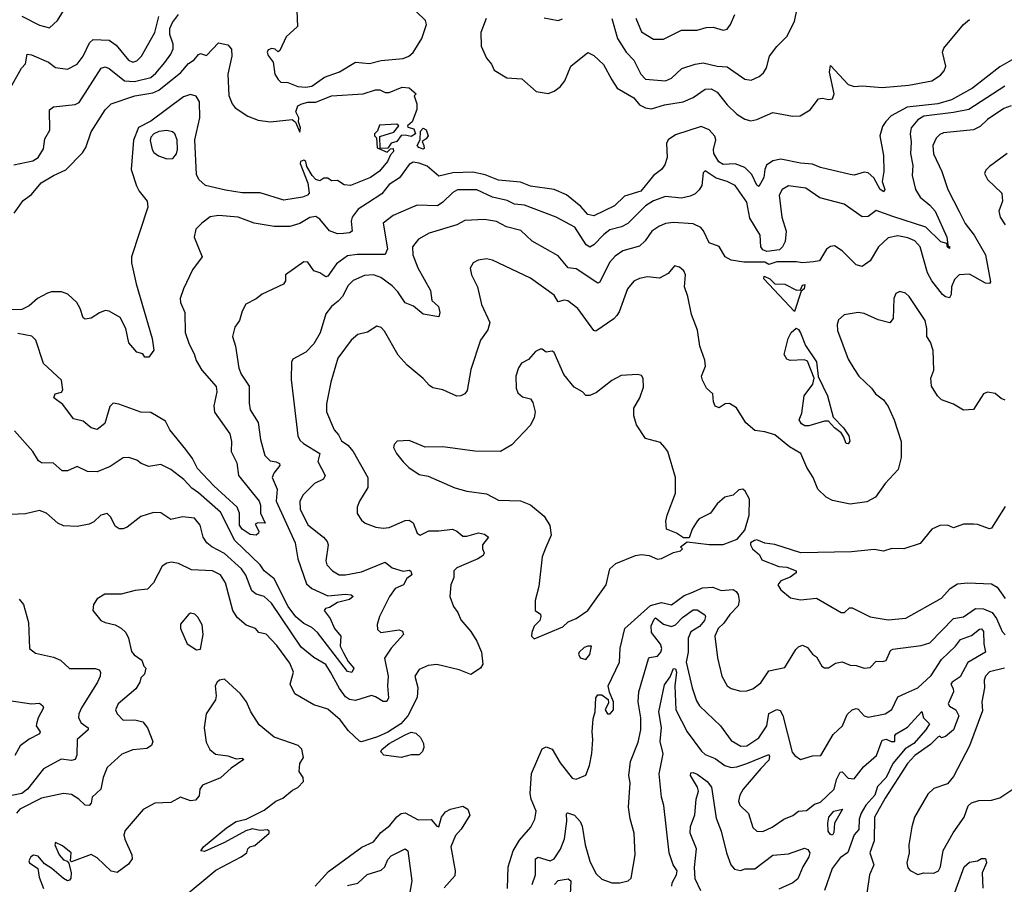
# Model space of a CAD drawing. Extents: x 1552294 to 1694791, y 811929 to 917222.
# Tile 453 of 643: x 1659835 to 1664790, y 865427 to 869779. Entities that reach past the tile are written whole.
import ezdxf

# ---------------------------------------------------------------- set-up
doc = ezdxf.new("R2010")
doc.units = 0

msp = doc.modelspace()

# ---------------------------------------------------------------- linework, layer by layer
at = {"layer": '0CON10XD'}
for points in [[(1661226.1, 869906.1), (1661232.5, 869745), (1661176.5, 869693.5), (1661145, 869623.3), (1661135, 869617.5), (1661120.7, 869630.7), (1661103.9, 869633.9), (1661085, 869628), (1661080, 869615), (1661085, 869598.8), (1661110, 869565), (1661118.8, 869505), (1661135, 869477.5), (1661150, 869465), (1661185, 869462), (1661235, 869442.3), (1661275, 869439.1), (1661305, 869444.5), (1661369.5, 869490.5), (1661445, 869517.1), (1661525, 869566), (1661595, 869557.9), (1661655, 869573), (1661765, 869583.6), (1661793.1, 869595), (1661815, 869614.6), (1661858.4, 869685), (1661882.8, 869755), (1661877.3, 869775), (1661830.2, 869820.2)], [(1659845, 869797.1), (1659935, 869751.8), (1659985, 869737.5), (1660025.5, 869774.5), (1660085, 869872)], [(1659805, 869048.2), (1659900.7, 869069.3), (1659927.5, 869085), (1659955, 869128.8), (1659961.1, 869178.9), (1659986.6, 869223.4), (1659984.3, 869325), (1660005, 869340), (1660115, 869351.5), (1660135, 869362.5), (1660245.6, 869535), (1660265, 869541.1), (1660285, 869532.5), (1660361.9, 869471.9), (1660412.2, 869467.8), (1660495, 869488.4), (1660520.8, 869509.2), (1660565, 869563.6), (1660596.2, 869605), (1660607, 869633), (1660606.6, 869655), (1660589.8, 869705), (1660590.8, 869735), (1660604, 869765), (1660634.1, 869805.9)], [(1662815.3, 869785), (1662843.3, 869685), (1662887.8, 869615), (1662925.2, 869575.2), (1662960.8, 869505), (1662985, 869478.8), (1663085, 869470.5), (1663115, 869484.4), (1663167.3, 869532.7), (1663235, 869555.4), (1663275, 869561.3), (1663345, 869545.4), (1663395, 869541.5), (1663485, 869480), (1663515.8, 869474.2), (1663557, 869493), (1663578.8, 869511.2), (1663594.1, 869535.9), (1663609.2, 869595), (1663645.7, 869644.3), (1663695, 869694), (1663735, 869770), (1663748.2, 869835)], [(1662936.2, 869786.2), (1662965, 869718.6), (1663025, 869680.5), (1663075, 869680.5), (1663165, 869726.2), (1663244.5, 869725.5), (1663290.3, 869740.3), (1663325, 869741.8), (1663375, 869726.5), (1663395, 869731.1), (1663412.7, 869755), (1663434.3, 869805)], [(1659781.2, 869425), (1659843.8, 869535), (1659863.4, 869556.6), (1659873.1, 869605), (1659895, 869602.8), (1659980, 869565), (1660015, 869537.5), (1660075, 869530), (1660125, 869555.6), (1660154.8, 869595.2), (1660187.1, 869662.9), (1660205, 869679.3), (1660285.6, 869675.6), (1660321, 869651), (1660381.8, 869575), (1660405, 869566), (1660425, 869571.5), (1660448, 869595), (1660514.8, 869715.2), (1660535.6, 869794.4)], [(1662181.9, 869785), (1662155.4, 869715), (1662156.7, 869645), (1662184.2, 869585), (1662208.8, 869555), (1662223.3, 869525), (1662286.1, 869486.1), (1662361.7, 869481.7), (1662435, 869418), (1662495, 869407.8), (1662525, 869419.1), (1662555, 869440.6), (1662578.1, 869471.9), (1662609.4, 869545), (1662695, 869613.8), (1662725, 869598.8), (1662772.8, 869552.8), (1662815, 869476.2)], [(1662475, 869788), (1662545, 869775.7), (1662567.2, 869782.8)], [(1662815, 869476.2), (1662841.9, 869435), (1662925.2, 869385.2), (1662955, 869351.1), (1662984.8, 869334.8), (1663015, 869330), (1663079.3, 869350.7), (1663173.9, 869366.1), (1663225, 869387.8), (1663285, 869429.1), (1663315, 869430.7), (1663345, 869413.8), (1663395, 869350), (1663445, 869304), (1663485, 869278.9), (1663515, 869270.3), (1663545, 869276.7), (1663625, 869311.9), (1663725, 869293.2), (1663762.5, 869295), (1663813.1, 869325), (1663855, 869380), (1663875, 869384.3), (1663905, 869376.7), (1663925, 869381.1), (1663933.8, 869406.2), (1663910.8, 869515), (1663915, 869548.8), (1664005, 869452.5), (1664035, 869442.7), (1664074.6, 869445.4), (1664175, 869437.1), (1664310.1, 869449.9), (1664425, 869471.8), (1664469.9, 869500.1), (1664488.2, 869521.8), (1664496.1, 869545), (1664479.1, 869615), (1664485.6, 869635), (1664584.5, 869755.5), (1664615, 869779.7)], [(1659806.9, 868805), (1659851.9, 868868.1), (1659895, 868898.9), (1659943, 868957), (1660005, 868995.2), (1660067.1, 869022.9), (1660150.6, 869109.4), (1660168.2, 869135), (1660194.4, 869215), (1660265, 869325.6), (1660295, 869355.5), (1660415, 869395.2), (1660505, 869410.4), (1660535.8, 869424.2), (1660646.8, 869513.2), (1660685, 869559.1), (1660712.8, 869577.2), (1660735, 869604.2), (1660745, 869608), (1660775, 869599.4), (1660835, 869662), (1660882.7, 869652.7), (1660900.5, 869630.5), (1660903.3, 869595), (1660881.9, 869505), (1660887.6, 869397.6), (1660903.8, 869355), (1660918.6, 869335), (1660983.3, 869293.3), (1661035, 869273.8), (1661095, 869264.2), (1661206.6, 869276.6), (1661222.5, 869262.5), (1661245, 869212.5), (1661248.5, 869235), (1661238.5, 869265), (1661239.6, 869285), (1661224.2, 869315), (1661235, 869344.6), (1661254.4, 869355), (1661285, 869363.9), (1661325.6, 869364.4), (1661405, 869396.5), (1661563.7, 869406.3), (1661625.9, 869425.9), (1661646.7, 869426.7), (1661675, 869412.5), (1661695, 869412.5), (1661760.7, 869439.3), (1661795, 869436.7), (1661830, 869405), (1661820, 869395), (1661833.8, 869355), (1661833.9, 869326.1), (1661810, 869265), (1661787.5, 869245), (1661788.3, 869238.3), (1661819.2, 869229.2), (1661826.7, 869205), (1661805, 869190.8), (1661775, 869198.1), (1661754.6, 869195.4), (1661733.8, 869166.2), (1661705, 869156.7), (1661688.3, 869131.7), (1661650, 869130), (1661648.3, 869191.7), (1661717.9, 869212.1), (1661743.3, 869245), (1661733.6, 869253.6), (1661645, 869247.5), (1661635, 869220), (1661620, 869205), (1661620, 869195), (1661630, 869185), (1661633.9, 869133.9), (1661685, 869112.5), (1661701.7, 869128.3), (1661715, 869130), (1661716, 869115), (1661700.5, 869099.5), (1661685.8, 869065), (1661645, 869015.8), (1661601.2, 868985), (1661500, 868945), (1661468.3, 868948.3), (1661435, 868970), (1661405, 868967.5), (1661385, 868981.2), (1661365, 868981.2), (1661345, 868968), (1661325, 868974.5), (1661306.4, 868995), (1661280.3, 869040.3), (1661274.3, 869065), (1661265, 869071.5), (1661248.9, 869065), (1661246.5, 869055), (1661284.3, 868955.7), (1661292.5, 868905), (1661283.8, 868895), (1661258.8, 868885), (1661165, 868870.5), (1661045, 868907.8), (1660955, 868907.8), (1660871.4, 868921.4), (1660770, 868945), (1660735.8, 868975), (1660725, 869000), (1660716.6, 869175), (1660741.6, 869285), (1660740, 869365), (1660723.3, 869393.3), (1660695, 869402.3), (1660659.2, 869390.8), (1660495, 869268.6), (1660432.9, 869237.1), (1660407.1, 869172.9), (1660396.7, 869025), (1660422.4, 868942.4), (1660435.5, 868915), (1660476.4, 868865), (1660480.6, 868835), (1660397.8, 868585), (1660396.9, 868555), (1660420.8, 868449.2), (1660502.5, 868175), (1660510, 868115), (1660485, 868080), (1660465, 868080), (1660455, 868097.5), (1660425, 868105.8), (1660385, 868152.2), (1660369.3, 868225), (1660340.5, 868280.5), (1660285, 868311.9), (1660265, 868314.4), (1660236.3, 868303.7), (1660195, 868276), (1660165, 868271.2), (1660155, 868277.5), (1660139.5, 868325), (1660122.2, 868355), (1660078.1, 868398.1), (1660045, 868409.1), (1659995, 868408.8), (1659975, 868402.9), (1659925, 868375.2), (1659882.1, 868337.9), (1659845, 868320.4), (1659715, 868318.4)], [(1664838.7, 869581.3), (1664768.3, 869541.7), (1664629.6, 869435), (1664523.8, 869375), (1664455, 869355.2), (1664301.5, 869338.5), (1664220.8, 869295), (1664193.3, 869266.7), (1664178.1, 869241.9), (1664164.5, 869195), (1664183.1, 869095), (1664184.6, 869015), (1664175.5, 868965), (1664188.2, 868925), (1664183.3, 868913.3), (1664166, 868925), (1664133, 868983), (1664105, 869008.9), (1664085, 869011.1), (1664035, 868997.1), (1664015, 869000), (1663865, 869034.3), (1663825, 869052.1), (1663765, 869056.7), (1663665, 869076.7), (1663625, 869069.2), (1663593.4, 869046.6), (1663584.6, 869025.4), (1663580.7, 868985), (1663555, 868938.6), (1663545, 868946), (1663519.5, 868999.5), (1663485.2, 869035.2), (1663435, 869054.1), (1663375, 869050.6), (1663353.6, 869063.6), (1663327.8, 869105), (1663326.6, 869125), (1663338.1, 869175), (1663333.5, 869193.5), (1663305, 869224.8), (1663265, 869242), (1663135, 869199.3), (1663097.8, 869175), (1663090.3, 869155), (1663092.8, 869085), (1663081.8, 869048.2), (1663065.5, 869025), (1663025.3, 868994.7), (1663005, 868969.1), (1662960.8, 868915), (1662878.8, 868891.2), (1662827.7, 868842.3), (1662725, 868791.8), (1662695, 868798.8), (1662658.4, 868838.4), (1662586.6, 868896.6), (1662525, 868924.7), (1662405, 868941.6), (1662355, 868961.6), (1662245, 868971.9), (1662178.3, 868998.3), (1662115, 869012), (1662015, 869008.7), (1661945, 868991.2), (1661885, 869041), (1661845, 869057.4), (1661815, 869061.4), (1661795, 869050.4), (1661746.4, 868983.6), (1661695, 868948.7), (1661657.2, 868902.8), (1661585, 868855.3), (1661538.5, 868825), (1661508.9, 868785), (1661503.8, 868765), (1661508.5, 868715), (1661495, 868706.6), (1661465, 868702.5), (1661435, 868700.9), (1661395, 868716.7), (1661345.6, 868775.6), (1661325, 868788), (1661295, 868784), (1661245, 868753.9), (1661195, 868738.8), (1661115, 868738.2), (1661015.3, 868755.3), (1660935, 868785.5), (1660835, 868793.3), (1660794.1, 868785.9), (1660752, 868755), (1660722, 868725), (1660713.1, 868685), (1660752.9, 868585), (1660705, 868520), (1660659.2, 868425), (1660642.5, 868375), (1660644.3, 868355), (1660665.5, 868305), (1660667.3, 868205), (1660687.3, 868145), (1660712.5, 868097.5), (1660723.3, 868063.3), (1660752, 868015), (1660823, 867933), (1660827.7, 867905), (1660811.6, 867835), (1660815, 867804), (1660891.8, 867695), (1660901.1, 867655), (1660900, 867605), (1660927.8, 867547.8), (1660936.7, 867485), (1661040.8, 867355), (1661047.5, 867335), (1661046.9, 867295), (1661070, 867245), (1661033.6, 867246.4), (1661020.5, 867239.5), (1661038.2, 867205), (1661037.1, 867195), (1661025, 867184.2), (1660995, 867187.2), (1660955, 867214.8), (1660942, 867235), (1660940.7, 867295), (1660928.8, 867325), (1660812.2, 867432.2), (1660729.4, 867519.4), (1660705, 867570), (1660671.9, 867615), (1660591.4, 867715), (1660568.3, 867758.3), (1660495, 867802), (1660445, 867804), (1660334.1, 867844.1), (1660305, 867848.8), (1660288.3, 867831.7), (1660263.2, 867746.8), (1660225, 867716.2), (1660195, 867724), (1660155, 867757.5), (1660105, 867769.2), (1660052, 867842), (1660006.2, 867875), (1660013.3, 867895), (1660045, 867904.2), (1660052.9, 867915), (1660045.8, 867965), (1659955, 868048.8), (1659916.9, 868165), (1659895.4, 868185.4), (1659825, 868200)], [(1664793.5, 869445), (1664612.3, 869327.7), (1664535, 869311), (1664385, 869293.5), (1664355.3, 869275), (1664322.1, 869235), (1664316.9, 869205), (1664322.1, 869162.1), (1664318.8, 869105), (1664329.4, 869045), (1664326.1, 868995), (1664343.1, 868925), (1664366.2, 868885), (1664415.7, 868845.7), (1664442, 868815), (1664501.8, 868685), (1664505.7, 868645.7), (1664508.3, 868638.3), (1664515, 868638), (1664515, 868627.5), (1664505, 868633.8), (1664501.7, 868651.7), (1664471.4, 868661.4), (1664395, 868735.2), (1664228.5, 868788.5), (1664145, 868817.8), (1664105, 868788.6), (1664075, 868786.9), (1663985, 868851.1), (1663862.3, 868882.3), (1663790.9, 868930.9), (1663705, 868942.1), (1663671.5, 868925), (1663657.5, 868895), (1663671.4, 868785), (1663691.7, 868715), (1663688, 868662), (1663674.6, 868635), (1663658.9, 868621.1), (1663595, 868612.5), (1663575, 868620.9), (1663565.4, 868635), (1663561.8, 868695), (1663509.2, 868779.2), (1663495, 868860.8), (1663435, 868943.8), (1663395, 868964.7), (1663340.6, 868980.6), (1663285, 869018.8), (1663275, 869007.5), (1663267.5, 868945), (1663255, 868923.1)], [(1664825, 869344.8), (1664788.6, 869331.4), (1664705, 869276.4), (1664668, 869242), (1664635, 869224.7), (1664485, 869209.6), (1664465, 869200.9), (1664447.2, 869182.7), (1664431.2, 869145), (1664433.5, 869103.5), (1664475.3, 869015.3), (1664505.4, 868925), (1664563.3, 868813.3)], [(1660575, 869079.2), (1660605, 869080.8), (1660625, 869103.8), (1660628.5, 869125), (1660627.5, 869175), (1660615.8, 869205), (1660603.3, 869215), (1660575, 869220.4), (1660535, 869216.4), (1660510, 869205), (1660495, 869186.9), (1660491.6, 869171.6), (1660501.9, 869125), (1660510.9, 869110.9), (1660534.4, 869094.4), (1660575, 869079.2)], [(1661865, 869127.5), (1661844.4, 869135), (1661836, 869145), (1661850, 869175), (1661852, 869218), (1661865, 869232.5), (1661880, 869225), (1661890, 869195), (1661881.2, 869178.8), (1661860, 869165), (1661868.8, 869145), (1661870, 869130), (1661865, 869127.5)], [(1664805, 869105.8), (1664715, 869040), (1664697.7, 869022.3), (1664691.2, 869005), (1664706.2, 868975), (1664778, 868905), (1664780.8, 868865), (1664761.9, 868815), (1664769.4, 868785), (1664795, 868746.9)], [(1663255, 868923.1), (1663235, 868903.1), (1663209.7, 868890.3), (1663165, 868880.4), (1663085, 868888.2), (1663025, 868867.3), (1662985, 868842.7), (1662895, 868753.1), (1662863.2, 868736.8), (1662805, 868721.1), (1662775, 868698.2), (1662725, 868645.3), (1662705, 868634.6), (1662685.2, 868645.2), (1662628.2, 868735), (1662535, 868785.4), (1662375, 868844.7), (1662325, 868850.7), (1662288.7, 868868.7), (1662215, 868885.3), (1662135, 868922.5), (1662037.7, 868922.3), (1662015, 868909.6), (1661965, 868860.8), (1661937.4, 868842.6), (1661835, 868845.5), (1661792.3, 868827.7), (1661715, 868793.6), (1661664.4, 868755), (1661685.3, 868625), (1661675, 868596.5), (1661533.7, 868596.3), (1661485, 868590), (1661430.1, 868549.9), (1661385, 868487.8), (1661375, 868483.9), (1661345, 868504.6), (1661315, 868515.5), (1661285, 868558.4), (1661265, 868559.8), (1661172.5, 868495), (1661172.5, 868465), (1661163, 868447), (1661055, 868398), (1661025, 868374), (1660973.2, 868346.8), (1660955, 868312.5), (1660940.8, 868265), (1660918, 868232), (1660906.7, 868185), (1660920.4, 868135), (1660937.1, 868025), (1660949.1, 867995), (1660990, 867935), (1660989.1, 867849.1), (1660995.6, 867815), (1661035, 867751.2), (1661047.1, 867665), (1661068.2, 867585), (1661095, 867558.9), (1661125.8, 867554.2), (1661143.1, 867545), (1661144.4, 867535), (1661113.8, 867496.2), (1661106.2, 867475), (1661130, 867415), (1661125.8, 867355), (1661220.9, 867145), (1661234.2, 867065), (1661279, 866939), (1661305, 866915.7), (1661385, 866878.1), (1661475, 866887.9), (1661503.7, 866883.7), (1661512.9, 866875), (1661495, 866860.2), (1661434.3, 866845.7), (1661395, 866820.8), (1661374.2, 866815), (1661366.9, 866805), (1661397.1, 866765), (1661420, 866715), (1661450.7, 866675), (1661447.7, 866625), (1661465, 866591.2), (1661488.9, 866548.9), (1661517.1, 866515), (1661506.6, 866493.4), (1661485, 866498), (1661334.4, 866695), (1661305, 866719.7), (1661265, 866740), (1661225, 866773.8), (1661186, 866826), (1661116.1, 866965), (1661065, 867004.2), (1661044.7, 867035), (1660917.5, 867157.5), (1660845, 867300), (1660735, 867397.7), (1660700.5, 867420.5), (1660661.1, 867465), (1660595, 867514.5), (1660545, 867539.5), (1660485, 867530.5), (1660446, 867545), (1660425, 867562.5), (1660384.2, 867575.8), (1660355, 867574.2), (1660290.1, 867529.9), (1660225, 867502.3), (1660175.5, 867505.5), (1660125, 867529.2), (1660075, 867508.9), (1660048.9, 867508.9), (1660005, 867547.5), (1659945, 867548), (1659929.1, 867559.1), (1659901.1, 867605), (1659809.5, 867709.5)], [(1664563.3, 868813.3), (1664592.8, 868752.8), (1664639.3, 868695), (1664695.3, 868595.3), (1664720.8, 868459.2), (1664715, 868450.8), (1664695, 868452.2), (1664615, 868498.7), (1664562.5, 868495), (1664539.1, 868470.9), (1664524.6, 868435), (1664523.5, 868395), (1664515, 868379.2), (1664495, 868383.3), (1664479.2, 868395), (1664424.8, 868465), (1664404, 868505), (1664366, 868635), (1664339.5, 868665), (1664305, 868680.3), (1664255, 868691.3), (1664205, 868681.2), (1664157.7, 868635), (1664115, 868564.5), (1664075, 868536.7), (1664045, 868545.6), (1663974.2, 868615), (1663935, 868640), (1663915, 868637.5), (1663895, 868624), (1663860, 868565), (1663829.7, 868559.7), (1663775, 868554.8), (1663745, 868560.3), (1663645, 868560), (1663605, 868546.7), (1663585, 868558.2), (1663479, 868559), (1663415, 868568.3), (1663385.7, 868585), (1663355, 868636.7), (1663304.3, 868655), (1663276.4, 868716.4), (1663262.6, 868732.6), (1663225, 868751.8), (1663125, 868758.7), (1663085, 868752.3), (1663051.7, 868738.3), (1663016.2, 868713.8), (1662983.6, 868666.4), (1662955, 868638.8), (1662870.8, 868615), (1662831.5, 868588.5), (1662803, 868557), (1662755, 868458.6), (1662745, 868453.1), (1662635, 868525.4), (1662595, 868530.4), (1662545, 868591.1), (1662414.7, 868664.7), (1662357.4, 868717.4), (1662285, 868735.5), (1662235, 868763.1), (1662175, 868773.8), (1662075, 868767.9), (1662035, 868746.5), (1661896, 868705), (1661842.9, 868675), (1661812.7, 868635), (1661813.4, 868595), (1661839.2, 868529.2), (1661902.7, 868415), (1661910, 868365), (1661942, 868335), (1661950, 868305), (1661945, 868282.5), (1661865, 868296.9), (1661817.3, 868337.3), (1661775, 868353.1), (1661738.5, 868408.5), (1661709.2, 868439.2), (1661651.9, 868481.9), (1661615, 868494.2), (1661570.8, 868490.8), (1661513.9, 868466.1), (1661488.8, 868441.2), (1661459.5, 868385), (1661437.2, 868362.8), (1661404.1, 868335.9), (1661375, 868298.6), (1661346.8, 868203.2), (1661315, 868146.7), (1661274.7, 868105.3), (1661209.2, 868070.8), (1661202.5, 868055), (1661202, 867968), (1661234.1, 867685), (1661245, 867662.5), (1661262.5, 867645), (1661345.3, 867595.3), (1661334.7, 867555), (1661372.1, 867485), (1661364.1, 867465.9), (1661318.6, 867445), (1661260.4, 867385), (1661245, 867353.3), (1661246.1, 867315), (1661285, 867236.5), (1661363.9, 867173.9), (1661382.2, 867152.2), (1661387.3, 867135), (1661376.2, 867055), (1661381.2, 867035), (1661410, 867005), (1661443.3, 866985), (1661474.6, 866984.6), (1661555, 866999.1), (1661675, 867048.9), (1661709.6, 867019.6), (1661765, 867003.3), (1661795, 867008.1), (1661803.2, 867003.2), (1661807.8, 866985), (1661784.1, 866965.9), (1661765.9, 866934.1), (1661725, 866916.4), (1661695.6, 866875), (1661645.4, 866774.6), (1661633.3, 866735), (1661635, 866710), (1661653.3, 866695), (1661745, 866707.3), (1661761.1, 866701.1), (1661765.8, 866685), (1661704.1, 866615.9), (1661670.6, 866565), (1661690, 866475), (1661685.4, 866425), (1661691.9, 866365), (1661683.1, 866346.9), (1661665, 866346.7), (1661625, 866371.2), (1661605, 866376.5), (1661525, 866352.5), (1661495, 866357.5), (1661475, 866370.5), (1661445, 866411.9), (1661399.7, 866495), (1661375, 866533.1), (1661315, 866567.7), (1661251.1, 866621.1), (1661102.6, 866842.6), (1661065, 866876.2), (1661025, 866887.1), (1661003.5, 866903.5), (1660972.4, 866982.4), (1660950.7, 867015), (1660865, 867091.9), (1660801.4, 867125), (1660776.5, 867145), (1660759.2, 867175), (1660743.2, 867235), (1660715, 867270.5), (1660655, 867276.2), (1660595, 867263.5), (1660545, 867296.9), (1660507.9, 867297.9), (1660445, 867278.9), (1660375.5, 867224.5), (1660355, 867216), (1660336.1, 867216.1), (1660315, 867230), (1660294, 867275), (1660275, 867293.3), (1660243.3, 867285), (1660208.2, 867251.8), (1660185, 867240), (1660125, 867227.1), (1660055, 867231.9), (1660026.2, 867245), (1659970, 867295), (1659935, 867307.8), (1659865, 867291.1), (1659753.2, 867286.8)], [(1664795, 867864), (1664775, 867872), (1664745, 867898), (1664705, 867904.2), (1664686.2, 867895), (1664635, 867817.5), (1664585, 867813.3), (1664534.2, 867844.2), (1664475, 867866.2), (1664453.8, 867885), (1664423.3, 867935), (1664421.2, 867975), (1664436, 868015), (1664433, 868113), (1664418.8, 868155), (1664400, 868185), (1664401.2, 868225), (1664392.5, 868265), (1664312, 868385), (1664292.7, 868402.7), (1664265, 868411.2), (1664245, 868400), (1664234.2, 868375), (1664231.2, 868275), (1664215, 868252.5), (1664155, 868268), (1664085, 868300.8), (1664055, 868305.8), (1663985, 868292.5), (1663955, 868267.5), (1663948.8, 868245), (1663950.8, 868215), (1664005, 868070), (1664033.2, 868023.2), (1664058.8, 867985), (1664121.2, 867925), (1664142.5, 867895), (1664182.5, 867865), (1664205, 867832.5), (1664236, 867765), (1664270.6, 867655), (1664272, 867575), (1664256, 867515), (1664191.4, 867445), (1664142.2, 867375), (1664098.8, 867351.2), (1664015, 867339.6), (1663925, 867358.9), (1663893.8, 867375), (1663851.4, 867415), (1663828.1, 867475), (1663796, 867525), (1663765.6, 867595), (1663708.5, 867628.5), (1663635, 867688.5), (1663585, 867704.2), (1663535, 867710.8), (1663489.4, 867749.4), (1663442, 867825), (1663406.9, 867846.9), (1663386.2, 867845), (1663355, 867825.5), (1663335, 867832.9), (1663326.1, 867855), (1663322.9, 867895), (1663291.1, 867925), (1663271.9, 867965), (1663267.1, 867985), (1663285.7, 868035), (1663283.1, 868065), (1663258.2, 868135), (1663246.2, 868216.2), (1663215.7, 868295), (1663197.8, 868385), (1663181.1, 868435), (1663185.6, 868495), (1663176.9, 868515), (1663155, 868533.1), (1663130.6, 868539.4), (1663098.3, 868501.7), (1663055, 868478.1), (1662995, 868484.4), (1662955, 868476.7), (1662925, 868462.9), (1662894.4, 868425), (1662851.9, 868308.1), (1662839.8, 868290.2), (1662825, 868273.3), (1662735, 868211.5), (1662724.1, 868214.1), (1662644.6, 868324.6), (1662593.8, 868363.8), (1662575, 868367.1), (1662545, 868359.5), (1662525, 868392.9), (1662405, 868477.3), (1662215, 868568.1), (1662185, 868574.4), (1662142.1, 868567.9), (1662116.7, 868555), (1662101.7, 868528.3), (1662108.8, 868495), (1662139.2, 868435), (1662159.4, 868345), (1662201.5, 868255), (1662191.5, 868218.5), (1662154.6, 868165), (1662105, 868018.8), (1662087.3, 867912.7), (1662075, 867896), (1662054.4, 867885.6), (1662034.7, 867884.7), (1661965, 867915.5), (1661915, 867925.5), (1661897.5, 867937.5), (1661865, 867972.5), (1661785, 868039.2), (1661739.8, 868089.8), (1661670.4, 868210.4), (1661655, 868229.2), (1661633, 868237), (1661585, 868206), (1661536.3, 868193.7), (1661503.4, 868166.6), (1661435.6, 868075), (1661401.1, 867955), (1661378.5, 867845), (1661378.9, 867805), (1661418, 867715), (1661439.8, 867689.8), (1661455, 867659.4), (1661486.8, 867636.8), (1661513.8, 867605), (1661586.4, 867475), (1661586.9, 867425), (1661544.4, 867355), (1661533.1, 867325), (1661533.6, 867293.6), (1661555, 867260), (1661574.5, 867244.5), (1661626.7, 867225), (1661665, 867218.9), (1661695, 867222.7), (1661775, 867258.2), (1661795, 867259.1), (1661815, 867245.7), (1661835.8, 867195), (1661850, 867185), (1661894.7, 867205.3), (1661944.1, 867205.9), (1662013.7, 867213.7), (1662034.6, 867204.6), (1662065, 867178.9), (1662085, 867178.5), (1662144.5, 867195.5), (1662175, 867188.5), (1662194.2, 867175), (1662164.6, 867135), (1662163.5, 867115), (1662171.9, 867095), (1662167.3, 867082.7), (1662141.4, 867065), (1662035, 867020), (1662020, 867005), (1662019.5, 866970.5), (1662005.6, 866935), (1662000, 866875), (1662018.6, 866825), (1662040, 866795), (1662055, 866758.8), (1662105, 866700), (1662135, 866651.2), (1662158.6, 866595), (1662165.8, 866535), (1662153.3, 866515), (1662105, 866482.1), (1662046, 866506), (1661935, 866533.6), (1661891.1, 866528.9), (1661845, 866508.1), (1661824.4, 866475), (1661837.9, 866417.9), (1661835, 866367.5), (1661789.2, 866275), (1661753.5, 866235), (1661687.5, 866192.5), (1661635, 866168.5), (1661555, 866144.4), (1661545, 866146.7), (1661489.4, 866199.4), (1661447.9, 866255), (1661385, 866308.2), (1661315, 866330.9), (1661219.4, 866385), (1661195.5, 866435), (1661212.6, 866495), (1661195, 866540), (1661129.5, 866629.5), (1661075.3, 866685.3), (1661038.8, 866695), (1661021.2, 866715), (1660975, 866730.6), (1660929.5, 866769.5), (1660907.9, 866805), (1660870.3, 866945), (1660846.4, 866985), (1660805, 867005.3), (1660698.9, 867008.9), (1660635, 867041.9), (1660598.3, 867048.3), (1660575, 867042.9), (1660552.6, 867027.4), (1660508.9, 866945), (1660478.3, 866911.7), (1660415.5, 866905.5), (1660345, 866887.7), (1660263, 866887), (1660225, 866863.8), (1660206.2, 866835), (1660203.3, 866805), (1660243.8, 866755), (1660264.4, 866744.4), (1660315, 866733.5), (1660346.5, 866716.5), (1660370, 866695), (1660383.2, 866665), (1660398.4, 866598.4), (1660411.7, 866581.7), (1660450, 866555), (1660460, 866525), (1660470, 866515), (1660462.5, 866485), (1660445, 866466.7), (1660440, 866445), (1660418.9, 866411.1), (1660330, 866335), (1660317.1, 866305), (1660325, 866284.2), (1660355, 866252.2), (1660415, 866254.5), (1660454.2, 866245), (1660477.9, 866215), (1660504.3, 866145), (1660498, 866125), (1660475, 866110.8), (1660405, 866103.1), (1660348.3, 866081.7), (1660275, 866014.3), (1660254.5, 865965), (1660243.8, 865906.2), (1660199.4, 865865), (1660194.4, 865835.6), (1660185, 865824), (1660165, 865824.3), (1660133.3, 865855), (1660095, 865879.2), (1660055, 865883.8), (1659945, 865859.7), (1659835.5, 865804.5), (1659819.7, 865785)], [(1663735, 868310), (1663580, 868475), (1663581.7, 868488.3), (1663610, 868475), (1663635, 868450), (1663685, 868447.5), (1663745, 868416.7), (1663765, 868420), (1663775, 868442.5), (1663786.7, 868446.7), (1663782.5, 868425), (1663768.3, 868411.7), (1663735, 868310)], [(1664005, 867643.3), (1663993.8, 867645), (1663981.7, 867681.7), (1663968.6, 867698.6), (1663935, 867723.8), (1663905, 867757.5), (1663885, 867758.8), (1663806.1, 867733.9), (1663786, 867734), (1663770, 867745), (1663757.5, 867765), (1663771.7, 867798.3), (1663782.5, 867885), (1663826.2, 867945), (1663833.3, 867975), (1663799.3, 868059.3), (1663785, 868067.5), (1663713, 868063), (1663695, 868070), (1663683, 868093), (1663702.5, 868175), (1663717.5, 868205), (1663743, 868227), (1663755, 868220), (1663765, 868203.3), (1663789.6, 868139.6), (1663845, 868056.2), (1663853, 867983), (1663901.1, 867885), (1663928.8, 867778.8), (1663981.4, 867725), (1664007.8, 867685), (1664012.5, 867657.5), (1664005, 867643.3)], [(1662425, 866663.1), (1662568, 866722), (1662595, 866748.6), (1662635, 866764.8), (1662694.5, 866805), (1662786, 866935), (1662804.7, 867015.2), (1662835, 867041.6), (1662935, 867081.1), (1662965, 867086.7), (1663002.7, 867082.7), (1663045, 867063.8), (1663065, 867066.2), (1663125, 867096.7), (1663160, 867105), (1663170, 867115), (1663160, 867125), (1663195, 867150), (1663305, 867138), (1663375, 867137.5), (1663445.8, 867164.2), (1663485, 867210), (1663506.9, 867285), (1663507.5, 867365), (1663486.9, 867405), (1663475, 867415.6), (1663455, 867411.9), (1663425, 867385.7), (1663383.8, 867375), (1663345, 867341.2), (1663311.2, 867295), (1663255, 867266.2), (1663244, 867255), (1663220, 867215), (1663205, 867170), (1663175, 867170), (1663140, 867195), (1663090, 867215), (1663087.5, 867255), (1663093.3, 867285), (1663135.8, 867395), (1663136, 867475), (1663096.7, 867605), (1663082.5, 867625), (1663060.7, 867650.7), (1662985, 867670), (1662939.5, 867739.5), (1662926.2, 867785), (1662926.1, 867823.9), (1662956.2, 867875), (1662975, 867930), (1662973, 867973), (1662965, 867987.5), (1662945, 867992.5), (1662862.7, 867987.3), (1662815, 867963.3), (1662738.3, 867901.7), (1662705, 867887.5), (1662685, 867887.5), (1662667.5, 867905), (1662625, 867928.8), (1662573.1, 867993.1), (1662524.2, 868104.2), (1662515, 868111.2), (1662485, 868106), (1662465, 868121.2), (1662455, 868121.2), (1662430.9, 868109.1), (1662395, 868068.8), (1662360.3, 868049.7), (1662345, 868026.7), (1662332.5, 867985), (1662334.1, 867924.1), (1662341.2, 867901.2), (1662365, 867880), (1662405, 867870), (1662417.5, 867852.5), (1662428.8, 867805), (1662423.8, 867775), (1662404.1, 867735.9), (1662311.7, 867638.3), (1662255, 867606), (1662125, 867607.8), (1661965, 867628.8), (1661875, 867628), (1661795, 867660), (1661735, 867656.7), (1661719.3, 867640.7), (1661716.7, 867625), (1661732, 867595), (1661765, 867553.8), (1661793.8, 867525), (1661845, 867488.8), (1661890.9, 867480.9), (1662025, 867421.9), (1662085.5, 867405.5), (1662185, 867393.1), (1662245, 867360.8), (1662355, 867357.5), (1662405, 867337.1), (1662475, 867279.2), (1662503.6, 867233.6), (1662509.1, 867185), (1662480.9, 867119.1), (1662464.2, 867075), (1662448, 866925), (1662428.8, 866855), (1662428.8, 866805), (1662456, 866786), (1662458, 866775), (1662451.9, 866755), (1662424.6, 866725.4), (1662412.2, 866695), (1662410, 866675), (1662425, 866663.1)], [(1664795, 867328.8), (1664725, 867220), (1664715, 867216.7), (1664655, 867238), (1664635, 867239.2), (1664585, 867239.2), (1664535, 867220.8), (1664505, 867234.4), (1664465, 867232.5), (1664425, 867213.8), (1664367.6, 867142.4), (1664285, 867115.6), (1664225, 867117.8), (1664183, 867103), (1664135, 867112.5), (1664020.9, 867100.9), (1663765.8, 867095.8), (1663635, 867138), (1663585, 867143.8), (1663545, 867160), (1663532.3, 867157.7), (1663512.5, 867145), (1663512.5, 867135), (1663522.5, 867115), (1663557.5, 867085), (1663569.3, 867059.3), (1663655, 867026.7), (1663695, 867023.1), (1663742.5, 867005), (1663743.3, 866995), (1663712, 866972), (1663665, 866954.3), (1663650.8, 866935), (1663665, 866908.8), (1663715, 866868), (1663765, 866859.2), (1663845, 866867.5), (1663970, 866795), (1663985.8, 866794.2), (1664011.7, 866818.3), (1664025, 866818.8), (1664115, 866772.9), (1664205, 866758.6), (1664295, 866767.1), (1664475, 866867.3), (1664518.1, 866915), (1664555, 866938.5), (1664605.2, 866944.8), (1664725, 866939.4), (1664755, 866922.3), (1664795.4, 866865)], [(1662289.6, 865405), (1662293.5, 865515), (1662318.1, 865595), (1662350.9, 865649.1), (1662407.5, 865715), (1662428.1, 865755), (1662434.4, 865795), (1662409.4, 865855), (1662404.5, 865884.5), (1662411.1, 865985), (1662465, 866108), (1662485, 866119.2), (1662515, 866107.1), (1662555, 866038.6), (1662615, 865960.8), (1662635, 865956), (1662684.2, 865975.8), (1662703.1, 866025), (1662714.4, 866085), (1662719.1, 866155), (1662715.5, 866195), (1662720.6, 866259.4), (1662730.5, 866295), (1662734.2, 866365.8), (1662745, 866380.6), (1662765, 866380.9), (1662796.2, 866356.2), (1662799.1, 866340.9), (1662782.2, 866305), (1662794.1, 866284.1), (1662807.5, 866285), (1662822.9, 866305), (1662824.2, 866345), (1662803.2, 866393.2), (1662796.9, 866425), (1662853.8, 866545), (1662856.7, 866615), (1662881.1, 866715), (1663009.8, 866830.2), (1663065, 866845.7), (1663115, 866833.5), (1663178.7, 866881.3), (1663214.1, 866894.1), (1663270.9, 866919.1), (1663322.9, 866922.9), (1663365, 866905.4), (1663425, 866910.8), (1663441.2, 866901.2), (1663450.4, 866885), (1663455.4, 866854.6), (1663451.1, 866828.9), (1663408.2, 866785), (1663379.1, 866740.9), (1663350, 866715), (1663333.3, 866675), (1663346.9, 866566.9), (1663369.1, 866475), (1663396, 866426), (1663415, 866412.7), (1663465, 866398.5), (1663495, 866400), (1663525, 866411.1), (1663565, 866441.4), (1663605, 866501.4), (1663685, 866517.9), (1663741.9, 866608.1), (1663755, 866622.1), (1663775, 866630.4), (1663799.2, 866619.2), (1663825, 866585.8), (1663845, 866572), (1663871.5, 866525), (1663885, 866516.4), (1663905, 866516.4), (1663940.6, 866539.4), (1663975, 866546.6), (1664015, 866529.4), (1664045, 866528.1), (1664085, 866514.3), (1664115, 866517.5), (1664145, 866550), (1664175, 866547.5), (1664195, 866553.3), (1664216.9, 866603.1), (1664229.5, 866610.5), (1664371.1, 866628.9), (1664415, 866642.4), (1664534.8, 866765.2), (1664585, 866773.3), (1664645.2, 866814.8), (1664685, 866813), (1664729.1, 866795), (1664750.3, 866765), (1664779.6, 866699.6), (1664795, 866682.8)], [(1659831.7, 866861.7), (1659854.5, 866834.5), (1659880, 866745), (1659884, 866614), (1659915, 866590.7), (1660005, 866570.4), (1660041.2, 866555), (1660085, 866512.5), (1660215, 866513.1), (1660235, 866505.7), (1660242.5, 866495), (1660240.6, 866475), (1660227.3, 866445), (1660146.1, 866315), (1660132.1, 866285), (1660130.4, 866265), (1660145, 866239.4), (1660179.2, 866215), (1660179.2, 866205), (1660124.4, 866155), (1660122.5, 866077.5), (1660114.5, 866055.5), (1660095, 866049.5), (1660043.1, 866056.9), (1659955, 866007.7), (1659874.8, 865905), (1659845, 865883.4), (1659685, 865851.3)], [(1660725, 866607.5), (1660745, 866610), (1660759.2, 866685), (1660752.7, 866732.7), (1660731.7, 866771.7), (1660716.1, 866786.1), (1660695, 866791.2), (1660684.3, 866785.7), (1660643.9, 866736.1), (1660643.8, 866715), (1660677.3, 866637.3), (1660725, 866607.5)], [(1662414.7, 865425), (1662431.6, 865475), (1662431.5, 865555), (1662445, 865563.2), (1662505, 865544.7), (1662525.3, 865554.8), (1662556.3, 865603.7), (1662576.9, 865655), (1662588.7, 865745), (1662587.7, 865782.3), (1662592.7, 865787.3), (1662626.9, 865775), (1662655, 865742.5), (1662665, 865718.8), (1662681.4, 865625), (1662703.8, 865543.8), (1662735, 865480.8), (1662765, 865453.1), (1662815.7, 865434.3), (1662855, 865434.4), (1662896.7, 865445), (1662912.6, 865457.4), (1662932.8, 865575), (1662926.9, 865685), (1662907, 865757), (1662899.5, 865815), (1662906.8, 865936.8), (1662900, 865975), (1662908.9, 866045), (1662947.9, 866142.1), (1662961.6, 866205), (1662960.8, 866265), (1662947.2, 866345), (1662950.7, 866395), (1662998.9, 866561.1), (1663005, 866568), (1663045, 866575.7), (1663061.5, 866595), (1663066.8, 866613.2), (1663059.5, 866635), (1663015.1, 866695), (1663012.3, 866727.7), (1663027.9, 866762.1), (1663035, 866768.9), (1663075, 866735.6), (1663115, 866724.4), (1663135, 866732.4), (1663170.1, 866769.9), (1663225, 866809.2), (1663245, 866808.2), (1663282.6, 866782.6), (1663286.5, 866775), (1663281.9, 866755), (1663255.5, 866725), (1663212.8, 866697.2), (1663199.9, 866665), (1663199.4, 866595), (1663189, 866545), (1663220, 866415), (1663240.6, 866350.6), (1663256.4, 866325), (1663361.9, 866225), (1663415, 866151.1), (1663465, 866122.5), (1663495, 866124.6), (1663555, 866164.5), (1663594.6, 866225), (1663605, 866286.7), (1663645, 866306), (1663662.1, 866302.1), (1663676.5, 866276.5), (1663722.5, 866092.5), (1663736, 866075), (1663765, 866055.8), (1663825, 866074.2), (1663866.7, 866075), (1663929.6, 866180.4), (1663975.8, 866225), (1663998.9, 866281.1), (1664025, 866305.5), (1664045, 866311.5), (1664055, 866307.8), (1664084.7, 866274.7), (1664105, 866268.5), (1664191.2, 866285), (1664225, 866306.5), (1664255, 866370.8), (1664295, 866389.4)], [(1664295, 866389.4), (1664354.3, 866415), (1664422.5, 866477.5), (1664475, 866557.9), (1664544.2, 866625), (1664570.5, 866659.5), (1664625, 866678.6), (1664665, 866710.3), (1664675, 866712.7), (1664685, 866700), (1664686.8, 866636.8), (1664695.8, 866595), (1664606.7, 866543.3), (1664568.2, 866471.8), (1664527.1, 866445), (1664521.4, 866435), (1664533.1, 866413.1), (1664534.2, 866395), (1664508.5, 866335), (1664514.1, 866324.1), (1664546.9, 866305), (1664560.6, 866275), (1664534.4, 866205), (1664495, 866170), (1664475, 866163.8), (1664465, 866172.5), (1664455, 866167.1), (1664418.7, 866131.3), (1664339.2, 866075), (1664303.6, 866035), (1664189.9, 865860.1), (1664137.8, 865765), (1664135.4, 865645), (1664112.9, 865585), (1664133.5, 865525), (1664111.9, 865475), (1664097.6, 865382.4)], [(1662685, 866558.5), (1662705, 866583.8), (1662712.5, 866625), (1662695, 866626.2), (1662675, 866618.8), (1662650, 866595), (1662647.3, 866585), (1662655, 866567.5), (1662685, 866558.5)], [(1663116.7, 865416.7), (1663118.2, 865435), (1663140.6, 865475), (1663143.4, 865495), (1663123.5, 865525), (1663103.3, 865585), (1663076.2, 865823.8), (1663065.3, 865864.7), (1663053.3, 865983.3), (1663072.9, 866082.9), (1663057.5, 866145), (1663065.3, 866215.3), (1663051.2, 866295), (1663079.9, 866430.1), (1663108.5, 866471.5), (1663125, 866513.3), (1663135, 866511.3), (1663140, 866495), (1663131.4, 866425), (1663136.7, 866305), (1663195, 866194.3), (1663266.3, 866096.3), (1663285, 866080.4), (1663335, 866060.8), (1663384.4, 866025), (1663415, 866015.2), (1663445, 866017.6), (1663495, 866034.1), (1663605, 866080), (1663609.3, 866069.3), (1663605, 866050.9), (1663565, 866010), (1663475.4, 865905), (1663458.8, 865875), (1663452.2, 865845), (1663459.2, 865825), (1663503, 865783), (1663525, 865712.5), (1663545, 865694.4), (1663575, 865693.1), (1663622.5, 865715), (1663680, 865755), (1663726.8, 865773.2), (1663755, 865794.4), (1663795, 865797.7), (1663835, 865829.5), (1663865, 865840), (1663934.8, 865905.2), (1663946.2, 865955), (1663965, 865991.4), (1663975, 865992.5), (1664005, 865960.8), (1664035, 865958.4), (1664082.3, 866017.7), (1664147.8, 866075), (1664175, 866153.1), (1664195, 866158.1), (1664221.2, 866145), (1664240, 866145), (1664240, 866175), (1664246.3, 866183.7), (1664302.8, 866217.2), (1664375, 866296.2), (1664384.3, 866265), (1664414.4, 866235), (1664395, 866204.6), (1664334.2, 866135), (1664290.6, 866109.4), (1664229.6, 866035), (1664195, 865964.8), (1664151.4, 865918.6), (1664139.5, 865875), (1664094.1, 865825), (1664070.5, 865785), (1664059.7, 865755), (1664057.8, 865702.2), (1664034.2, 865675), (1664003, 865587), (1663965, 865559.6), (1663923.9, 865506.1), (1663885, 865396.2)], [(1664790.8, 866515), (1664715, 866497.1), (1664695.5, 866474.5), (1664688.6, 866455), (1664690.5, 866415), (1664676.5, 866345), (1664680.5, 866299.5), (1664615, 866123.8), (1664535, 865969.2), (1664505, 865933.3), (1664435, 865908.8), (1664405, 865880.8), (1664338.5, 865765), (1664324.6, 865715.4), (1664310, 865625), (1664311.5, 865585), (1664300, 865535), (1664305, 865510), (1664316.7, 865496.7), (1664355, 865476.2), (1664385, 865484.3), (1664435, 865483.1), (1664459.4, 865495), (1664469.5, 865515), (1664482.4, 865597.6), (1664533.6, 865686.4), (1664588.6, 865765), (1664608.8, 865821.2), (1664625, 865836.2), (1664661.7, 865848.3), (1664725, 865850.6), (1664768.3, 865861.7), (1664847.5, 865915)], [(1660675, 865376), (1660750.9, 865439.1), (1660821.6, 865498.4), (1660950, 865565), (1660977.5, 865585), (1660982.5, 865605), (1660992.5, 865615), (1661018.3, 865621.7), (1661090, 865685), (1661090, 865695), (1661081.7, 865701.7), (1661045, 865697.5), (1661005, 865706.7), (1660973.3, 865696.7), (1660865, 865636.5), (1660765, 865591.5), (1660746.7, 865595), (1660760, 865615), (1660875, 865711.3), (1660925, 865742.1), (1660975, 865755.3), (1661065, 865800.8), (1661124.2, 865845.8), (1661159.5, 865860.5), (1661208.7, 865901.3), (1661235, 865914.3), (1661262.7, 865945), (1661261.8, 865965), (1661241.4, 865995), (1661245.7, 866035), (1661263.3, 866065), (1661255, 866106.7), (1661236.7, 866125), (1661165, 866151.2), (1661115, 866166.7), (1661040.2, 866230.2), (1660998.1, 866295), (1660977.1, 866345), (1660945.6, 866385), (1660865, 866458.6), (1660841.2, 866455), (1660828.8, 866445), (1660818.8, 866425), (1660823.8, 866375), (1660820, 866355), (1660774, 866285), (1660764.2, 866215), (1660773, 866143), (1660791.2, 866105), (1660821.1, 866081.1), (1660882.7, 866072.7), (1660925, 866058), (1660955, 866062.5), (1660962.5, 866055), (1660898.7, 866011.3), (1660845, 865963.3), (1660754.5, 865925.5), (1660741.4, 865905), (1660738, 865872), (1660719.1, 865850.9), (1660695, 865847.5), (1660645, 865865.8), (1660595, 865838), (1660515, 865834.5), (1660456, 865804), (1660365, 865698.1), (1660359.5, 865675), (1660364.2, 865654.2), (1660400, 865575), (1660401.4, 865555), (1660381.9, 865528.1), (1660325, 865486), (1660295, 865492.5), (1660225, 865559.4), (1660195, 865577.5), (1660095, 865540), (1660090, 865545), (1660093.8, 865585), (1660050.7, 865620.7), (1660015, 865636.7), (1660012.5, 865625), (1660033.3, 865575), (1660055, 865550), (1660073.3, 865543.3), (1660082.5, 865532.5), (1660093.8, 865485), (1660093, 865457), (1660085, 865447.5), (1660075, 865443.8), (1660055, 865456), (1659996.7, 865506.7), (1659960, 865530), (1659928.8, 865568.8), (1659905, 865573.1), (1659890.9, 865565), (1659881.1, 865545), (1659883.6, 865535), (1659926.1, 865506.1), (1659933.2, 865463.2), (1659954.2, 865405)], [(1659782.7, 866352.7), (1659895, 866334.6), (1659935, 866338.1), (1659952, 866325), (1659954, 866315), (1659927.8, 866265), (1659919.4, 866235), (1659918.6, 866225), (1659937.9, 866195), (1659935.4, 866185), (1659882.1, 866157.9), (1659836.6, 866123.4), (1659810.5, 866075)], [(1661755, 866064.8), (1661667.6, 866077.6), (1661653.3, 866093.3), (1661658.2, 866105), (1661694.1, 866135), (1661775, 866179.4), (1661805, 866191.8), (1661828, 866188), (1661851.4, 866165), (1661867.1, 866135), (1661868.8, 866115), (1661862, 866095), (1661845, 866079.2), (1661805, 866078.2), (1661755, 866064.8)], [(1663263.8, 865393.8), (1663235.3, 865455), (1663231.6, 865511.6), (1663240.8, 865605), (1663208.9, 865685), (1663211.7, 865718.3), (1663233, 865777), (1663238.8, 865855), (1663251.4, 865895), (1663246.6, 865915), (1663210.8, 865975), (1663212, 865988), (1663225, 865990.3), (1663245, 865982), (1663295.6, 865945), (1663316.4, 865916.4), (1663339.7, 865759.7), (1663364.6, 865695), (1663392, 865585), (1663414.6, 865525), (1663433.1, 865503.1), (1663463.3, 865496.7), (1663485.4, 865504.6), (1663535, 865505.3), (1663625, 865572.9), (1663705, 865580.3), (1663785, 865608.1), (1663802.2, 865602.2), (1663810.8, 865585), (1663807, 865565), (1663775.8, 865515), (1663751.2, 865455), (1663725.5, 865434.5), (1663655, 865402.3)], [(1661322.3, 865417.7), (1661388.8, 865491.2), (1661556.4, 865613.6), (1661615, 865640), (1661653.1, 865686.9), (1661697.6, 865722.4), (1661733.4, 865766.6), (1661755, 865783.4), (1661775, 865786.5), (1661841.2, 865751.2), (1661905, 865752.5), (1661935, 865719.2), (1661945, 865716.7), (1661958.4, 865765), (1661978.5, 865791.5), (1662002.9, 865805), (1662065, 865819.3), (1662090.5, 865805), (1662099.6, 865775), (1662056.5, 865705), (1662027.5, 865672.5), (1662004.4, 865615), (1662025.9, 865495), (1662025, 865470), (1661970.8, 865409.2)], [(1663925, 865673.8), (1663915, 865677.3), (1663904.4, 865695), (1663901.7, 865735), (1663907.6, 865765), (1663933.1, 865795), (1663975.8, 865805.8), (1663936.5, 865735), (1663932.6, 865687.4), (1663925, 865673.8)], [(1661485, 865421.2), (1661537.1, 865432.9), (1661584.4, 865475.6), (1661655, 865497.3), (1661672.8, 865515), (1661687.9, 865552.1), (1661705, 865570.7), (1661775, 865604.6), (1661787.9, 865595), (1661807.7, 865445), (1661795, 865367.5)], [(1664541.1, 865385), (1664587.9, 865515), (1664615, 865538.8), (1664655, 865545.6), (1664675, 865557.1), (1664695, 865556), (1664700.3, 865535), (1664679.6, 865485), (1664682.8, 865407.2)], [(1662526.8, 865425), (1662544.9, 865445.1), (1662595, 865454.6), (1662608.8, 865445), (1662605, 865375.8)]]:
    msp.add_lwpolyline(points, dxfattribs=at)

doc.saveas('drawing.dxf')
